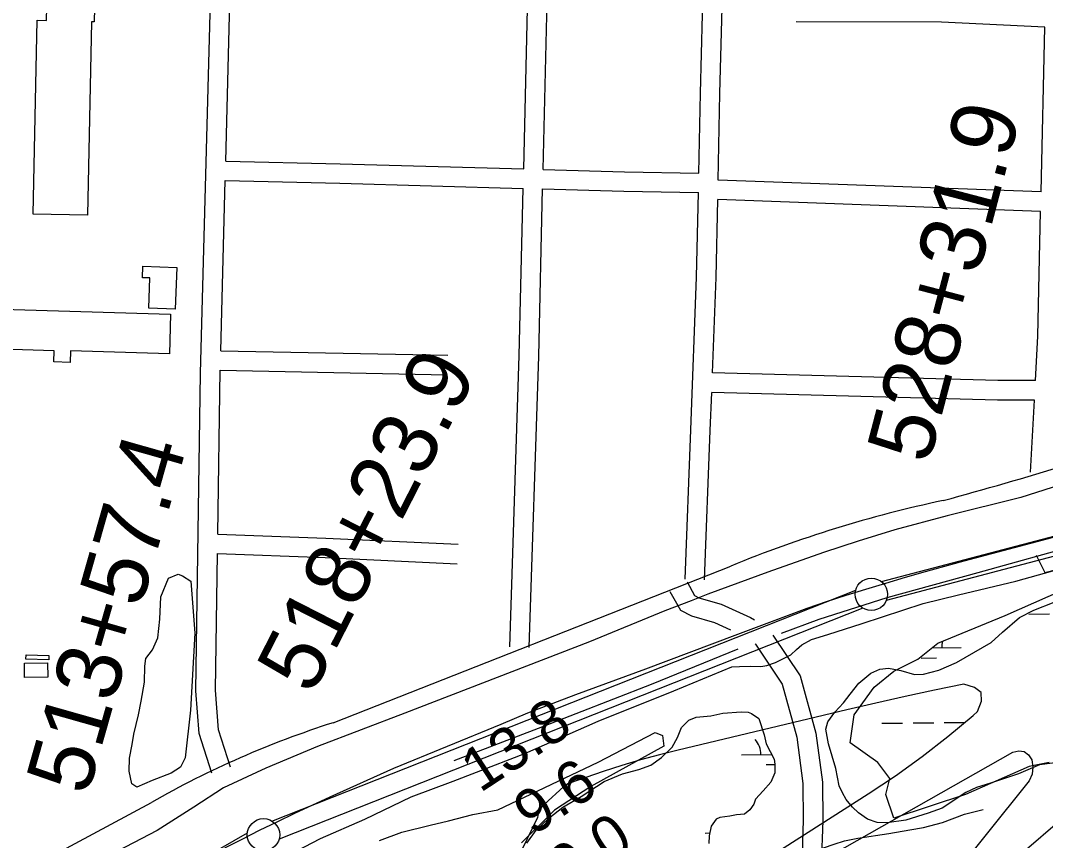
# Model space of a CAD drawing. Extents: x 3625074 to 3663148, y 511451 to 537151.
# Drawn here: x 3651698 to 3653278, y 532025 to 533290 of the extents above; entities that cross this region are included whole.
import ezdxf

# ---------------------------------------------------------------- set-up
doc = ezdxf.new("R2010")
doc.units = 0
for name, color, linetype in [('V-BLDG-OTLN', 7, 'Continuous'), ('V-FLOD-BASE', 7, 'Continuous'), ('V-LEVE-TOET', 7, 'Continuous'), ('V-RIVR-EDGE', 7, 'Continuous'), ('V-RIVR-RANG', 7, 'Continuous'), ('V-ROAD-CNTR', 7, 'Continuous'), ('V-RRAP-FSHR', 7, 'Continuous'), ('V-SITE-VEGE', 7, 'Continuous'), ('V-SURV-IDEN', 7, 'Continuous'), ('V-SURV-LINE', 7, 'Continuous'), ('V-TOPO-DPTH', 7, 'Continuous'), ('V-TOPO-MINR', 7, 'Continuous'), ('V-WETL-SWMP', 7, 'Continuous')]:
    doc.layers.add(name, color=color, linetype=linetype)

msp = doc.modelspace()

# ---------------------------------------------------------------- linework, layer by layer
at = {"layer": 'V-BLDG-OTLN'}
for points in [[(3651717.6, 532991.8), (3651723.5, 533290.9), (3651738.1, 533290.6), (3651738.9, 533332), (3651812.4, 533330.6), (3651811.6, 533288.2), (3651807.1, 533288.3), (3651801.2, 532990.1)], [(3651938.8, 532909.4), (3651936.3, 532845), (3651895.5, 532846.6), (3651897.3, 532893.2), (3651885.8, 532893.6), (3651886.5, 532911.4)], [(3651670.3, 532844.9), (3651929.2, 532837.4), (3651927.5, 532776.3), (3651775.2, 532780.6), (3651774.7, 532763), (3651749.4, 532763.7), (3651749.9, 532781), (3651668.6, 532783.4)], [(3651739.8, 532277.2), (3651704.1, 532276.9), (3651703.9, 532299.2), (3651739.6, 532299.5)], [(3651741.3, 532304), (3651706.2, 532304.9), (3651706.4, 532312), (3651741.5, 532311)]]:
    msp.add_lwpolyline(points, close=True, dxfattribs=at)
at = {"layer": 'V-FLOD-BASE'}
for points in [[(3653332.8, 532482.3), (3653173.6, 532438.2), (3653033.4, 532399.5), (3652928.5, 532366.5), (3652870.6, 532344.6)], [(3652803.9, 532320.8), (3652670.4, 532266.3), (3652495.9, 532198), (3652365.8, 532148.2)]]:
    msp.add_lwpolyline(points, dxfattribs=at)
at = {"layer": 'V-LEVE-TOET'}
for points in [[(3653373.7, 532597.3), (3653240.3, 532554.4), (3653126.7, 532526.2), (3653045.7, 532504.6), (3652989.2, 532487.4), (3652936.1, 532469.6), (3652850.3, 532439.1), (3652757.6, 532405.4), (3652731.7, 532395.1), (3652691.5, 532379.9), (3652575, 532332.1), (3652432.6, 532277), (3652290.2, 532222), (3652156, 532170.3), (3652076.3, 532137), (3652010.8, 532106.4), (3651965.1, 532077), (3651908.4, 532040.8), (3651835.4, 532002.8)], [(3652862.1, 532299.9), (3652872.3, 532305.2), (3652885.3, 532311.9), (3652894.2, 532319.9), (3652902.4, 532327.3), (3652917.4, 532335.3), (3652942.6, 532343.3), (3652995.7, 532360.4), (3653089.7, 532390.8), (3653144.1, 532404.6), (3653232.5, 532425.5), (3653289.7, 532441.3)], [(3652050.7, 531971.6), (3652160.5, 532028.3), (3652228.7, 532058.2), (3652300.3, 532092.8), (3652365, 532116.7), (3652401.1, 532130.6), (3652475.3, 532159.8), (3652588.5, 532209.7), (3652705, 532256.2), (3652794.3, 532293.4), (3652806.5, 532293.9), (3652822.8, 532294.5), (3652839.1, 532293.6), (3652848.6, 532295.6), (3652862.1, 532299.9)]]:
    msp.add_lwpolyline(points, dxfattribs=at)
at = {"layer": 'V-RIVR-EDGE'}
msp.add_lwpolyline([(3653303.9, 532058.9), (3653241.9, 532005.2)], dxfattribs=at)
at = {"layer": 'V-ROAD-CNTR'}
for points in [[(3652473.7, 533061.4), (3652486.8, 533623.3), (3652489.8, 533956.4)], [(3652503.6, 533060.5), (3652516.8, 533622.8), (3652519.8, 533956.1)], [(3652743.7, 533055), (3652746.2, 533178.3), (3652754.2, 533482), (3652766.1, 533949.2)], [(3652773.5, 533044), (3652776.2, 533177.6), (3652784.2, 533481.2), (3652796.1, 533948.5)], [(3651993, 532129.3), (3651973.5, 532190.3), (3651968.4, 532256.5), (3651975.6, 532746.1), (3651991.3, 533339.9)], [(3652014.3, 533073.3), (3652021.3, 533339.6)], [(3653277.2, 533279.9), (3653117.7, 533287.9), (3652893.7, 533288.4)], [(3653271.3, 533025.9), (3653277.2, 533279.9)], [(3652014.3, 533073.3), (3652190.9, 533069.3), (3652473.7, 533061.4)], [(3652503.6, 533060.5), (3652628.9, 533057), (3652743.7, 533055)], [(3652006.6, 532781), (3652013.5, 533043.3)], [(3652013.5, 533043.3), (3652190.2, 533039.3), (3652473, 533031.4)], [(3653271.3, 533025.9), (3652773.5, 533044)], [(3652452.3, 532324.2), (3652466.9, 532773.5), (3652473, 533031.4)], [(3652482.3, 532323.3), (3652496.9, 532772.7), (3652502.9, 533030.5)], [(3652502.9, 533030.5), (3652628.2, 533027), (3652743.1, 533025)], [(3652722.7, 532428.4), (3652731.2, 532658.8), (3652740.3, 532894.6), (3652743.1, 533025)], [(3652764.6, 532746.7), (3652770.3, 532893.7), (3652772.8, 533014)], [(3653270.6, 532995.9), (3652772.8, 533014)], [(3653262.6, 532734.9), (3653266.2, 532803.5), (3653270.6, 532995.9)], [(3652006.6, 532781), (3652356.7, 532773.9)], [(3652002, 532498.2), (3652005.7, 532751)], [(3652005.7, 532751), (3652356.1, 532744)], [(3653262.6, 532734.9), (3653204.5, 532734.9), (3652764.6, 532746.7)], [(3652752.6, 532427.3), (3652761.2, 532657.7), (3652763.5, 532716.7)], [(3653261, 532704.9), (3653204.1, 532704.9), (3652763.5, 532716.7)], [(3653255.2, 532593.4), (3653261, 532704.9)], [(3653212.8, 532472.9), (3653272.8, 532488.9), (3653332.8, 532504.8)], [(3652002, 532498.2), (3652168.7, 532492), (3652372.5, 532482.3)], [(3652021.6, 532138.5), (3652003.1, 532196.1), (3651998.4, 532257.4), (3652001.5, 532468.2)], [(3652001.5, 532468.2), (3652167.4, 532462.1), (3652371, 532452.4)], [(3652012.9, 532014), (3652039.7, 532027.7), (3652066.5, 532041.2), (3652093.5, 532054.4), (3652120.6, 532067.4), (3652147.8, 532080.1), (3652175.1, 532092.6), (3652273.5, 532136.8), (3652438.9, 532204.8), (3652480.1, 532222.2), (3652553.8, 532250.7), (3652662.1, 532290.1), (3652799.6, 532342.4), (3652910.5, 532383.8), (3652940.7, 532393.9), (3652971, 532403.7), (3653001.4, 532413.2), (3653031.8, 532422.5), (3653062.4, 532431.6), (3653093, 532440.4), (3653152.9, 532456.8), (3653212.8, 532472.9)], [(3652179.9, 532207.1), (3652792.9, 532448.7)], [(3652725.5, 532424.2), (3652737.1, 532403.2), (3652743.5, 532400), (3652778.2, 532390), (3652823.4, 532369.5), (3652829.3, 532365.6)], [(3652699.2, 532409.7), (3652715.3, 532380.6), (3652732.5, 532371.9), (3652767.8, 532361.7), (3652792.7, 532350.5)], [(3652857.8, 532342.4), (3652900, 532279.3), (3652924.2, 532190.8), (3652934.1, 532115.6), (3652934.6, 532056.5), (3652932.3, 531987.2)], [(3652830.3, 532328.9), (3652831, 532328.5), (3652872.4, 532266.7), (3652894.7, 532184.8), (3652904.1, 532113.5), (3652904.6, 532056.9), (3652902.3, 531988.2)], [(3651747.5, 532002.4), (3651899.6, 532084.1)], [(3652917.9, 532008), (3652952.4, 532019.6), (3652968.3, 532024.8), (3652988.9, 532029.2), (3653036.6, 532036.1), (3653069.1, 532041.7), (3653090.3, 532045.5), (3653119.5, 532053.2), (3653153.3, 532066.1), (3653181.9, 532073.2)]]:
    msp.add_lwpolyline(points, dxfattribs=at)
for centre, radius, start, end in [((3650939.2, 540465.3), 8210.6, 285.40701, 286.7883), ((3653513.9, 530694.4), 1896.7, 101.971, 112.341), ((3652631.3, 530797.2), 1480.4, 107.7552, 119.6212)]:
    msp.add_arc(centre, radius, start, end, dxfattribs=at)
at = {"layer": 'V-RRAP-FSHR'}
msp.add_lwpolyline([(3653263.9, 532465.4), (3653277.2, 532438.8), (3653888.9, 532596.3), (3653915.2, 532608), (3653931.9, 532620.1), (3653972.9, 532670), (3654006.1, 532698.7), (3654022.7, 532699.2), (3654586, 532844.6), (3654665.1, 532860.8), (3654745.8, 532870.4), (3654901.6, 532875.9), (3655076.9, 532881.8), (3655473.9, 532844.2), (3656238.9, 532754.4), (3656275.2, 532717.3), (3656350.5, 532706.4), (3657062.2, 532365.4), (3657067.9, 532383.8)], dxfattribs=at)
at = {"layer": 'V-SITE-VEGE'}
msp.add_lwpolyline([(3651966.4, 532345.3), (3651960.1, 532226.7), (3651951.5, 532152.9), (3651944.8, 532138.5), (3651930.2, 532129.4), (3651901.1, 532117.8), (3651877.2, 532107.5), (3651869.4, 532112.8), (3651865.6, 532132.6), (3651865.8, 532152.4), (3651869.9, 532173.5), (3651872.7, 532189.2), (3651879.6, 532219.5), (3651883.7, 532240.6), (3651889.3, 532269.5), (3651889.5, 532294.6), (3651890.9, 532306.4), (3651901.6, 532319.5), (3651909.7, 532337.9), (3651912.6, 532366.9), (3651914.2, 532401.1), (3651926.3, 532430), (3651940.9, 532436.5), (3651947.4, 532433.8), (3651960.5, 532425.7)], close=True, dxfattribs=at)
for points in [[(3653293.3, 532145.4), (3653268.7, 532142.2), (3653236.6, 532128.2), (3653213.4, 532120.3), (3653193.6, 532113.7), (3653171.7, 532107), (3653155.3, 532099.7), (3653119, 532075.5), (3653097.2, 532067.6), (3653063, 532057), (3653033.7, 532052.5), (3653018.7, 532053.3), (3653003.8, 532058.2), (3652989.6, 532067.9), (3652980.8, 532076.8), (3652970.7, 532088.5), (3652965.4, 532098.7), (3652960, 532109.7), (3652954.8, 532136.3), (3652943.6, 532174.5), (3652939.7, 532197), (3652942.5, 532208.5), (3652953.6, 532223.4), (3652966.6, 532237.6), (3652977, 532251.1), (3652990.1, 532268), (3653008.6, 532283.5), (3653022.9, 532289.5), (3653035.9, 532291.4), (3653054.9, 532287.8), (3653076, 532281.5), (3653090.3, 532282.1), (3653113.5, 532288), (3653140.8, 532300), (3653194.2, 532330.8), (3653212, 532347), (3653238.1, 532369.2), (3653260, 532380.6), (3653291.4, 532393.3)], [(3652251.1, 532025.2), (3652285.9, 532038.5), (3652329.6, 532049), (3652357.6, 532055.5), (3652395.1, 532065.4), (3652434, 532072.5), (3652588.5, 532146), (3652676.1, 532192.2), (3652687.6, 532187.3), (3652689.5, 532171), (3652577.3, 532108.7), (3652521.1, 532072.4), (3652470.3, 532021.8)]]:
    msp.add_lwpolyline(points, dxfattribs=at)
at = {"layer": 'V-SURV-LINE'}
for points in [[(3653025.1, 532424.8), (3653887, 532651.8)], [(3653894.7, 532622.8), (3653032.7, 532395.8)], [(3652085.5, 532055.4), (3652985.5, 532411.8)], [(3652996.5, 532383.9), (3652096.6, 532027.5)], [(3651678, 531824.3), (3652047.7, 532037.1)]]:
    msp.add_lwpolyline(points, dxfattribs=at)
for centre in [(3653009.6, 532405.2), (3652072.5, 532034.1)]:
    msp.add_circle(centre, 25, dxfattribs=at)
at = {"layer": 'V-TOPO-DPTH'}
for points in [[(3653087.9, 532154.8), (3653127.7, 532186), (3653166.5, 532218.4), (3653173.2, 532224.2), (3653179.4, 532240.4), (3653179, 532253.5), (3653168.9, 532261.6), (3653152.2, 532266.6), (3653107, 532257.2), (3653061.8, 532247.5), (3653016.7, 532237.3), (3652971.7, 532226.8), (3652711.9, 532165), (3652682.8, 532157.6), (3652653.7, 532149.7), (3652625, 532140.9), (3652596.3, 532131.6), (3652544.3, 532113.7), (3652541.9, 532112.7), (3652539.6, 532111.5), (3652537.5, 532110.1), (3652535.5, 532108.5), (3652505.2, 532080.8), (3652503.2, 532078.7), (3652501.3, 532076.6), (3652499.6, 532074.3), (3652498, 532071.9), (3652496.8, 532069.3), (3652495.8, 532066.7), (3652495.3, 532064), (3652495, 532061.1), (3652324.9, 531709.1)], [(3652733.1, 531923.4), (3653004.9, 532097.2), (3653046.8, 532125.4), (3653087.9, 532154.8)]]:
    msp.add_lwpolyline(points, dxfattribs=at)
at = {"layer": 'V-TOPO-MINR'}
for points in [[(3653087.9, 532154.8), (3653127.7, 532186), (3653166.5, 532218.4), (3653173.2, 532224.2), (3653179.4, 532240.4), (3653179, 532253.5), (3653168.9, 532261.6), (3653152.2, 532266.6), (3653107, 532257.2), (3653061.8, 532247.5), (3653016.7, 532237.3), (3652971.7, 532226.8), (3652711.9, 532165), (3652682.8, 532157.6), (3652653.7, 532149.7), (3652625, 532140.9), (3652596.3, 532131.6), (3652544.3, 532113.7), (3652541.9, 532112.7), (3652539.6, 532111.5), (3652537.5, 532110.1), (3652535.5, 532108.5), (3652505.2, 532080.8), (3652503.2, 532078.7), (3652501.3, 532076.6), (3652499.6, 532074.3), (3652498, 532071.9), (3652496.8, 532069.3), (3652495.8, 532066.7), (3652495.3, 532064), (3652495, 532061.1), (3652324.9, 531709.1)], [(3652709.8, 531867.5), (3653227.6, 532161.7), (3653237, 532163.7), (3653245.2, 532162.9), (3653251.7, 532157.8), (3653257.1, 532149.9), (3653258.5, 532138.4), (3653257.5, 532127.5), (3653252.8, 532117.6), (3652989.6, 531788.8)], [(3652733.1, 531923.4), (3653004.9, 532097.2), (3653046.8, 532125.4), (3653087.9, 532154.8)]]:
    msp.add_lwpolyline(points, dxfattribs=at)
at = {"layer": 'V-WETL-SWMP'}
for p, q in [((3653252.2, 532374.7), (3653284.2, 532375.1)), ((3653103.1, 532322.5), (3653148.2, 532323)), ((3653086.3, 532306.9), (3653110.3, 532307.1)), ((3653025.9, 532206.3), (3653057.9, 532206.6)), ((3653073.9, 532206.8), (3653105.9, 532207.1)), ((3653121.9, 532207.3), (3653153.9, 532207.6)), ((3652809.4, 532157.6), (3652855.9, 532158)), ((3652847.5, 532142.5), (3652860.9, 532142.6)), ((3652753.7, 532036.9), (3652760.7, 532037))]:
    msp.add_line(p, q, dxfattribs=at)
for points in [[(3653283.7, 532145.6), (3653253, 532139.4), (3653154.9, 532096.5), (3653044.5, 532059.7), (3653032.2, 532096.5), (3653038.3, 532121), (3653019.9, 532145.6), (3652977, 532176.2), (3652983.1, 532219.2), (3653013.8, 532262.1), (3653044.5, 532286.6), (3653081.3, 532305), (3653111.9, 532329.6), (3653216.2, 532372.5), (3653326.6, 532421.6)], [(3652478.6, 532021.4), (3652493.1, 532041.1), (3652512.3, 532059.9), (3652534.2, 532076.8), (3652562.3, 532093.5), (3652597.9, 532116.4), (3652625.9, 532128.4), (3652651.2, 532134.9), (3652669.6, 532141.6), (3652686.1, 532153.7), (3652702.5, 532169.2), (3652710.8, 532184.1), (3652717.1, 532199.7), (3652728.1, 532211.2), (3652739.7, 532215.8), (3652762.2, 532217.7), (3652780.6, 532221.6), (3652809.2, 532224), (3652819.5, 532223.3), (3652824.9, 532221.2), (3652836.4, 532213.6), (3652844.3, 532188.3), (3652847.5, 532174.3), (3652859.6, 532150.7), (3652860.9, 532143.2), (3652860.8, 532129.6), (3652854.6, 532115.4), (3652842.9, 532101.9)], [(3652842.9, 532101.9), (3652831.2, 532089), (3652828.4, 532081.6), (3652822.2, 532072.8), (3652813.9, 532066.1), (3652801.7, 532064.8), (3652791.4, 532062.9), (3652775.8, 532061), (3652770.3, 532058.3), (3652762.7, 532047.5), (3652759.8, 532032.5), (3652759.1, 532020.9)]]:
    msp.add_lwpolyline(points, dxfattribs=at)
for centre, start, end in [((3653153.4, 532323.5), 164.9681, 181.3468), ((3652804.1, 532158), 359.8032, 41.3469)]:
    msp.add_arc(centre, 35.2, start, end, dxfattribs=at)

# ---------------------------------------------------------------- texts
at = {"layer": 'V-RIVR-RANG'}
for s, p in [('13.8', (3652406.3, 532098.1)), ('9.6', (3652487.6, 532031.8)), ('9.0', (3652541.7, 531947.7))]:
    msp.add_text(s, height=67, rotation=33.2383, dxfattribs=at).set_placement(p)
at = {"layer": 'V-SURV-IDEN'}
for s, rotation, p in [('528+31.9', 75.3113, (3653098.1, 532604.1)), ('518+23.9', 62.9268, (3652147.3, 532247.8)), ('513+57.4', 74.1701, (3651801.1, 532092.5))]:
    msp.add_text(s, height=100, rotation=rotation, dxfattribs=at).set_placement(p)

doc.saveas('drawing.dxf')
